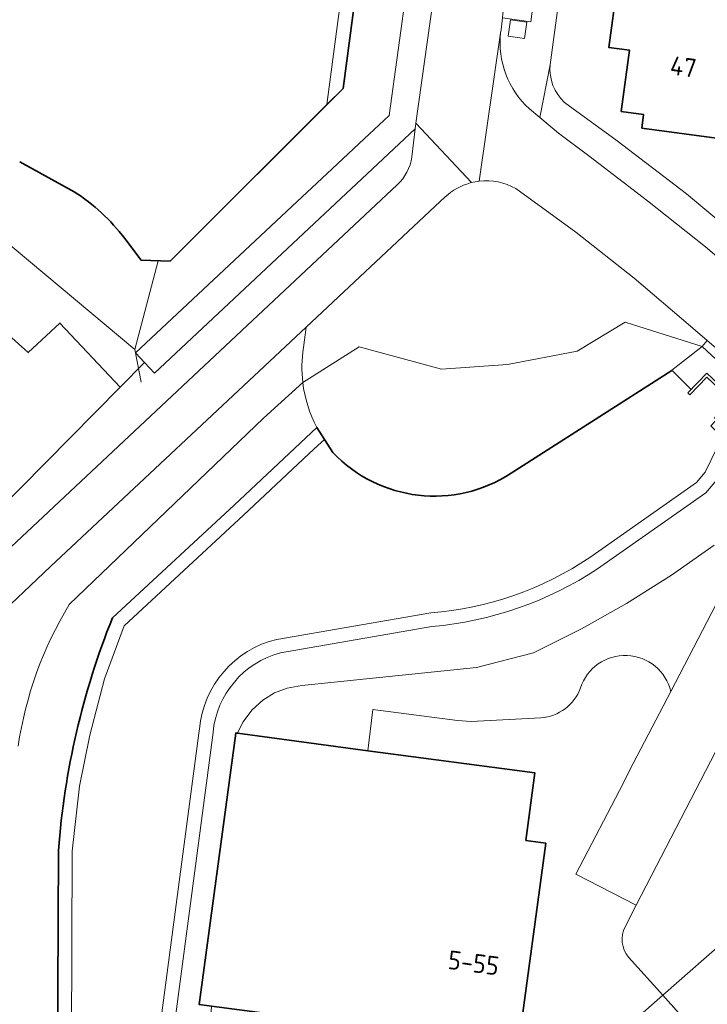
# Model space of a CAD drawing. Extents: x 150256 to 156914, y 461459 to 469481.
# Tile 564 of 656: x 154318 to 154367, y 468039 to 468110. Entities that reach past the tile are written whole.
import ezdxf
from ezdxf.enums import TextEntityAlignment as Align

# ---------------------------------------------------------------- set-up
doc = ezdxf.new("R2010")
doc.units = 0
doc.header["$LTSCALE"] = 0.75
for name, color, linetype, lineweight in [('B-RO-GK-BESCHOEIING-G', 251, 'GK-BESCHOEIING', 35), ('B-RO-GR-GROENVOORZIENING-GV', 251, 'CONTINUOUS', 18), ('B-RO-IE-TERREINAFSCHEIDING_KUNSTMATIG_HEKWERK-G', 251, 'IE-TERREINAFSCHEIDING-KUNSTMATIG', 18), ('B-RO-KW-KUNSTWERK_DUIKER-G', 251, 'CONTINUOUS', 18), ('B-RO-OG-BEBOUWING-GV', 6, 'CONTINUOUS', 35), ('B-RO-OG-BEBOUWING-T18', 1, 'CONTINUOUS', 18), ('B-RO-OG-TERREIN_CULTUURSCHEIDING-GV', 251, 'CONTINUOUS', 18), ('B-RO-OG-WATER_SLOOT-GV', 251, 'CONTINUOUS', 18), ('B-RO-VH-VERHARDING_ASFALT-GV', 251, 'CONTINUOUS', 18), ('B-RO-VH-VERHARDING_BETONSTRAATSTEEN-GV', 251, 'CONTINUOUS', 18), ('B-RO-VH-VERHARDING_TEGEL-GV', 251, 'CONTINUOUS', 18)]:
    doc.layers.add(name, color=color, linetype=linetype, lineweight=lineweight)
doc.styles.add('NLCS-ISO-M200-T18', font='NLCS-ISO.ttf', dxfattribs={"height": 360})
doc.linetypes.add('GK-BESCHOEIING', pattern='A,30,-5,[1,NLCS.SHX,S=1,R=0,X=0,Y=0],-5', length=40)
doc.linetypes.add('IE-TERREINAFSCHEIDING-KUNSTMATIG', pattern='A,4,[82,NLCS.SHX,S=0.75,R=90,X=0,Y=0],4,-2', length=10)

msp = doc.modelspace()

# ---------------------------------------------------------------- linework, layer by layer
at = {"layer": 'B-RO-GK-BESCHOEIING-G'}
for points in [[(154378.689, 468389.137), (154358.384, 468237.805), (154340.823, 468105.216), (154328.358, 468092.75)], [(154378.689, 468389.137), (154358.384, 468237.805), (154340.823, 468105.216), (154328.358, 468092.75)], [(154321.434, 468097.764), (154317.5, 468099.914)], [(154321.434, 468097.764), (154317.5, 468099.914)], [(154328.358, 468092.75), (154326.26, 468092.838), (154325.073, 468094.4)], [(154328.358, 468092.75), (154326.26, 468092.838), (154325.073, 468094.4)], [(154352.96, 468077.473), (154364.537, 468084.887)], [(154352.96, 468077.473), (154364.537, 468084.887)], [(154332.972, 468075.17), (154338.938, 468080.767), (154340.08, 468078.973)], [(154332.972, 468075.17), (154338.938, 468080.767), (154340.08, 468078.973)], [(154332.972, 468075.17), (154324.19, 468067.031)], [(154332.972, 468075.17), (154324.19, 468067.031)], [(154322.361, 468003.221), (154320.926, 468005.119), (154320.63, 468024.47), (154320.204, 468029.905), (154320.294, 468050.265)], [(154322.361, 468003.221), (154320.926, 468005.119), (154320.63, 468024.47), (154320.204, 468029.905), (154320.294, 468050.265)]]:
    msp.add_lwpolyline(points, dxfattribs=at)
for points in [[(154325.073, 468094.4, 0.087824), (154321.434, 468097.764)], [(154325.073, 468094.4, 0.087824), (154321.434, 468097.764)], [(154340.08, 468078.973, 0.363363), (154352.96, 468077.473)], [(154340.08, 468078.973, 0.363363), (154352.96, 468077.473)], [(154324.19, 468067.031, 0.076831), (154320.294, 468050.265)], [(154324.19, 468067.031, 0.076831), (154320.294, 468050.265)]]:
    msp.add_lwpolyline(points, format="xyb", dxfattribs=at)
at = {"layer": 'B-RO-GR-GROENVOORZIENING-GV'}
msp.add_lwpolyline([(154352.733, 468108.973), (154353.922, 468108.813), (154354.083, 468110.002), (154352.894, 468110.162)], close=True, dxfattribs=at)
msp.add_lwpolyline([(154352.733, 468108.973), (154353.922, 468108.813), (154354.083, 468110.002), (154352.894, 468110.162)], close=True, dxfattribs=at)
at = {"layer": 'B-RO-IE-TERREINAFSCHEIDING_KUNSTMATIG_HEKWERK-G'}
msp.add_lwpolyline([(154327.495, 468092.786), (154325.813, 468086.4), (154326.268, 468084.046)], dxfattribs=at)
msp.add_lwpolyline([(154327.495, 468092.786), (154325.813, 468086.4), (154326.268, 468084.046)], dxfattribs=at)
at = {"layer": 'B-RO-KW-KUNSTWERK_DUIKER-G'}
msp.add_lwpolyline([(154365.703, 468083.263), (154365.847, 468083.124), (154367.07, 468084.397), (154368.82, 468082.742), (154367.62, 468081.457), (154367.767, 468081.321), (154369.102, 468082.751), (154367.064, 468084.679)], close=True, dxfattribs=at)
msp.add_lwpolyline([(154365.703, 468083.263), (154365.847, 468083.124), (154367.07, 468084.397), (154368.82, 468082.742), (154367.62, 468081.457), (154367.767, 468081.321), (154369.102, 468082.751), (154367.064, 468084.679)], close=True, dxfattribs=at)
at = {"layer": 'B-RO-OG-BEBOUWING-GV'}
for points in [[(154371.03, 468111.215), (154360.592, 468112.613), (154359.997, 468108.175), (154361.494, 468107.965), (154360.898, 468103.553), (154362.506, 468103.335), (154362.38, 468102.353), (154368.132, 468101.581), (154368.262, 468102.549), (154369.863, 468102.331)], [(154371.03, 468111.215), (154360.592, 468112.613), (154359.997, 468108.175), (154361.494, 468107.965), (154360.898, 468103.553), (154362.506, 468103.335), (154362.38, 468102.353), (154368.132, 468101.581), (154368.262, 468102.549), (154369.863, 468102.331)], [(154331.336, 468039.045), (154337.745, 468038.186), (154353.458, 468036.082), (154355.452, 468050.79), (154354.013, 468050.992), (154354.668, 468055.851), (154342.617, 468057.458), (154333.221, 468058.711), (154333.085, 468058.729), (154330.441, 468039.165)], [(154331.336, 468039.045), (154337.745, 468038.186), (154353.458, 468036.082), (154355.452, 468050.79), (154354.013, 468050.992), (154354.668, 468055.851), (154342.617, 468057.458), (154333.221, 468058.711), (154333.085, 468058.729), (154330.441, 468039.165)]]:
    msp.add_lwpolyline(points, close=True, dxfattribs=at)
msp.add_lwpolyline([(154310.385, 468069.152), (154324.738, 468083.662), (154320.397, 468088.296), (154318.12, 468086.164), (154315.518, 468088.474)], dxfattribs=at)
msp.add_lwpolyline([(154310.385, 468069.152), (154324.738, 468083.662), (154320.397, 468088.296), (154318.12, 468086.164), (154315.518, 468088.474)], dxfattribs=at)
at = {"layer": 'B-RO-OG-TERREIN_CULTUURSCHEIDING-GV'}
msp.add_lwpolyline([(154364.559, 468236.783), (154362.576, 468237.046), (154346.118, 468113.216), (154345.458, 468112.709), (154344.148, 468103.273), (154342.344, 468101.583), (154339.659, 468099.068), (154337.869, 468097.392), (154325.862, 468086.146), (154325.855, 468086.139), (154326.503, 468085.447), (154327.222, 468084.679), (154346.037, 468102.302), (154346.088, 468102.703), (154347.326, 468111.622), (154347.992, 468112.133), (154354.137, 468158.369), (154356.585, 468176.787), (154362.736, 468223.067), (154364.558, 468236.775)], close=True, dxfattribs=at)
msp.add_lwpolyline([(154364.559, 468236.783), (154362.576, 468237.046), (154346.118, 468113.216), (154345.458, 468112.709), (154344.148, 468103.273), (154342.344, 468101.583), (154339.659, 468099.068), (154337.869, 468097.392), (154325.862, 468086.146), (154325.855, 468086.139), (154326.503, 468085.447), (154327.222, 468084.679), (154346.037, 468102.302), (154346.088, 468102.703), (154347.326, 468111.622), (154347.992, 468112.133), (154354.137, 468158.369), (154356.585, 468176.787), (154362.736, 468223.067), (154364.558, 468236.775)], close=True, dxfattribs=at)
for points in [[(154350.003, 468098.398, 0.120931), (154348.2, 468097.398)], [(154350.003, 468098.398, 0.120931), (154348.2, 468097.398)], [(154350.646, 468098.53, 0.032207), (154350.084, 468098.422)], [(154350.646, 468098.53, 0.032207), (154350.084, 468098.422)], [(154353.288, 468097.991, 0.160084), (154350.646, 468098.53)], [(154353.288, 468097.991, 0.160084), (154350.646, 468098.53)], [(154337.968, 468086.522, 0.06882), (154337.921, 468084.008)], [(154337.921, 468084.008, -0.06882), (154337.968, 468086.522)], [(154337.968, 468086.522, 0.06882), (154337.921, 468084.008)], [(154337.921, 468084.008, -0.06882), (154337.968, 468086.522)], [(154317.388, 468057.784, -0.099267), (154321.07, 468067.997)], [(154317.388, 468057.784, -0.099267), (154321.07, 468067.997)], [(154357.952, 468061.985, -0.758158), (154364.477, 468061.722)], [(154357.952, 468061.985, -0.758158), (154364.477, 468061.722)], [(154355.086, 468059.827, 0.295796), (154357.952, 468061.985)], [(154355.086, 468059.827, 0.295796), (154357.952, 468061.985)]]:
    msp.add_lwpolyline(points, format="xyb", dxfattribs=at)
for points in [[(154350.084, 468098.422), (154350.003, 468098.398)], [(154350.084, 468098.422), (154350.003, 468098.398)], [(154337.921, 468084.008), (154341.987, 468086.584), (154347.924, 468084.982), (154352.682, 468085.314), (154357.705, 468086.281), (154361.171, 468088.367), (154366.725, 468086.607), (154367.09, 468087.042), (154365.898, 468088.07), (154361.826, 468091.541), (154357.62, 468094.85), (154353.288, 468097.991)], [(154337.921, 468084.008), (154341.987, 468086.584), (154347.924, 468084.982), (154352.682, 468085.314), (154357.705, 468086.281), (154361.171, 468088.367), (154366.725, 468086.607), (154367.09, 468087.042), (154365.898, 468088.07), (154361.826, 468091.541), (154357.62, 468094.85), (154353.288, 468097.991)], [(154348.2, 468097.398), (154347.456, 468096.709), (154338.16, 468088.005)], [(154348.2, 468097.398), (154347.456, 468096.709), (154338.16, 468088.005)], [(154337.968, 468086.522), (154338.16, 468088.005), (154319.732, 468070.751), (154315.399, 468066.667)], [(154337.968, 468086.522), (154338.16, 468088.005), (154319.732, 468070.751), (154315.399, 468066.667)], [(154338.16, 468088.005), (154337.968, 468086.522)], [(154338.16, 468088.005), (154337.968, 468086.522)], [(154368.527, 468085.802), (154367.09, 468087.042), (154366.725, 468086.607), (154368.072, 468085.363)], [(154368.527, 468085.802), (154367.09, 468087.042), (154366.725, 468086.607), (154368.072, 468085.363)], [(154321.07, 468067.997), (154335.081, 468081.428), (154337.921, 468084.008)], [(154321.07, 468067.997), (154335.081, 468081.428), (154337.921, 468084.008)], [(154364.477, 468061.722), (154372.33, 468076.871), (154376.648, 468074.656), (154376.841, 468075.018)], [(154364.477, 468061.722), (154372.33, 468076.871), (154376.648, 468074.656), (154376.841, 468075.018)], [(154367.6, 468072.282), (154364.524, 468070.128), (154361.27, 468068.079), (154358.036, 468066.254), (154354.561, 468064.514), (154350.463, 468063.453), (154337.851, 468062.164), (154336.794, 468061.964), (154335.888, 468061.621), (154335.042, 468061.099), (154334.27, 468060.407), (154333.598, 468059.506), (154333.221, 468058.711)], [(154367.6, 468072.282), (154364.524, 468070.128), (154361.27, 468068.079), (154358.036, 468066.254), (154354.561, 468064.514), (154350.463, 468063.453), (154337.851, 468062.164), (154336.794, 468061.964), (154335.888, 468061.621), (154335.042, 468061.099), (154334.27, 468060.407), (154333.598, 468059.506), (154333.221, 468058.711)], [(154333.221, 468058.711), (154342.617, 468057.458), (154342.981, 468060.44), (154349.076, 468059.647), (154350.071, 468059.562), (154355.086, 468059.827)], [(154333.221, 468058.711), (154342.617, 468057.458), (154342.981, 468060.44), (154349.076, 468059.647), (154350.071, 468059.562), (154355.086, 468059.827)]]:
    msp.add_lwpolyline(points, dxfattribs=at)
at = {"layer": 'B-RO-OG-WATER_SLOOT-GV'}
for points in [[(154325.073, 468094.4), (154326.26, 468092.838), (154327.495, 468092.786), (154328.358, 468092.75), (154339.661, 468104.054), (154357.393, 468237.936), (154377.727, 468389.488), (154369.152, 468392.614), (154368.046, 468384.135), (154367.662, 468381.423), (154364.382, 468358.491), (154363.021, 468347.667), (154364.544, 468347.344), (154362.28, 468330.834), (154360.965, 468331.121), (154359.714, 468323.526), (154356.636, 468301.265), (154355.693, 468293.858), (154355.546, 468292.7), (154353.911, 468279.857), (154353.759, 468278.662), (154351.825, 468264.726), (154351.654, 468263.492), (154350.951, 468258.433)], [(154325.073, 468094.4), (154326.26, 468092.838), (154327.495, 468092.786), (154328.358, 468092.75), (154339.661, 468104.054), (154357.393, 468237.936), (154377.727, 468389.488), (154369.152, 468392.614), (154368.046, 468384.135), (154367.662, 468381.423), (154364.382, 468358.491), (154363.021, 468347.667), (154364.544, 468347.344), (154362.28, 468330.834), (154360.965, 468331.121), (154359.714, 468323.526), (154356.636, 468301.265), (154355.693, 468293.858), (154355.546, 468292.7), (154353.911, 468279.857), (154353.759, 468278.662), (154351.825, 468264.726), (154351.654, 468263.492), (154350.951, 468258.433)], [(154321.434, 468097.764), (154317.5, 468099.914)], [(154317.5, 468099.914), (154321.434, 468097.764)], [(154321.434, 468097.764), (154317.5, 468099.914)], [(154317.5, 468099.914), (154321.434, 468097.764)], [(154312.791, 468097.253), (154325.813, 468086.4), (154327.495, 468092.786), (154326.26, 468092.838), (154325.073, 468094.4)], [(154312.791, 468097.253), (154325.813, 468086.4), (154327.495, 468092.786), (154326.26, 468092.838), (154325.073, 468094.4)], [(154352.96, 468077.473), (154364.54, 468084.889), (154366.725, 468086.607), (154361.171, 468088.367), (154357.705, 468086.281), (154352.682, 468085.314), (154347.924, 468084.982), (154341.987, 468086.584), (154337.921, 468084.008)], [(154352.96, 468077.473), (154364.54, 468084.889), (154366.725, 468086.607), (154361.171, 468088.367), (154357.705, 468086.281), (154352.682, 468085.314), (154347.924, 468084.982), (154341.987, 468086.584), (154337.921, 468084.008)], [(154368.072, 468085.363), (154366.725, 468086.607), (154364.54, 468084.889), (154365.946, 468083.515), (154365.703, 468083.263), (154365.847, 468083.124), (154367.07, 468084.397), (154367.114, 468084.356)], [(154368.072, 468085.363), (154366.725, 468086.607), (154364.54, 468084.889), (154365.946, 468083.515), (154365.703, 468083.263), (154365.847, 468083.124), (154367.07, 468084.397), (154367.114, 468084.356)], [(154364.54, 468084.889), (154352.96, 468077.473)], [(154364.54, 468084.889), (154352.96, 468077.473)], [(154358.629, 468071.401), (154366.313, 468076.799), (154366.949, 468077.541), (154368.174, 468080.063), (154367.363, 468080.888), (154367.767, 468081.321), (154367.62, 468081.457), (154368.82, 468082.742), (154368.754, 468082.805), (154367.114, 468084.356), (154367.07, 468084.397), (154365.847, 468083.124), (154365.703, 468083.263), (154365.946, 468083.515), (154364.54, 468084.889)], [(154358.629, 468071.401), (154366.313, 468076.799), (154366.949, 468077.541), (154368.174, 468080.063), (154367.363, 468080.888), (154367.767, 468081.321), (154367.62, 468081.457), (154368.82, 468082.742), (154368.754, 468082.805), (154367.114, 468084.356), (154367.07, 468084.397), (154365.847, 468083.124), (154365.703, 468083.263), (154365.946, 468083.515), (154364.54, 468084.889)], [(154337.921, 468084.008), (154335.081, 468081.428), (154321.07, 468067.997)], [(154337.921, 468084.008), (154335.081, 468081.428), (154321.07, 468067.997)], [(154359.191, 468070.574), (154366.991, 468076.053), (154367.792, 468076.988), (154369.382, 468080.26), (154368.046, 468081.62), (154367.767, 468081.321), (154367.363, 468080.888), (154368.174, 468080.063), (154366.949, 468077.541), (154366.313, 468076.799), (154358.629, 468071.401)], [(154359.191, 468070.574), (154366.991, 468076.053), (154367.792, 468076.988), (154369.382, 468080.26), (154368.046, 468081.62), (154367.767, 468081.321), (154367.363, 468080.888), (154368.174, 468080.063), (154366.949, 468077.541), (154366.313, 468076.799), (154358.629, 468071.401)], [(154320.294, 468050.265), (154320.204, 468029.905), (154320.63, 468024.47), (154320.926, 468005.119), (154322.361, 468003.221), (154323.107, 468003.895), (154321.921, 468005.462), (154321.629, 468024.517), (154321.204, 468029.942), (154321.294, 468050.208), (154321.806, 468054.889), (154322.572, 468058.571), (154323.622, 468062.634), (154325.044, 468066.459), (154333.654, 468074.439), (154338.747, 468079.22), (154339.483, 468079.911), (154338.938, 468080.767)], [(154320.294, 468050.265), (154320.204, 468029.905), (154320.63, 468024.47), (154320.926, 468005.119), (154322.361, 468003.221), (154323.107, 468003.895), (154321.921, 468005.462), (154321.629, 468024.517), (154321.204, 468029.942), (154321.294, 468050.208), (154321.806, 468054.889), (154322.572, 468058.571), (154323.622, 468062.634), (154325.044, 468066.459), (154333.654, 468074.439), (154338.747, 468079.22), (154339.483, 468079.911), (154338.938, 468080.767)], [(154324.19, 468067.031), (154332.972, 468075.17), (154338.938, 468080.767)], [(154338.938, 468080.767), (154332.972, 468075.17), (154324.19, 468067.031)], [(154324.19, 468067.031), (154332.972, 468075.17), (154338.938, 468080.767)], [(154338.938, 468080.767), (154332.972, 468075.17), (154324.19, 468067.031)], [(154338.938, 468080.767), (154339.483, 468079.911), (154340.08, 468078.973)], [(154338.938, 468080.767), (154339.483, 468079.911), (154340.08, 468078.973)], [(154340.08, 468078.973), (154339.483, 468079.911), (154338.747, 468079.22), (154333.654, 468074.439), (154325.044, 468066.459), (154323.622, 468062.634), (154322.572, 468058.571), (154321.806, 468054.889), (154321.294, 468050.208), (154321.204, 468029.942), (154321.629, 468024.517), (154321.921, 468005.462), (154323.107, 468003.895), (154328.79, 468009.033)], [(154340.08, 468078.973), (154339.483, 468079.911), (154338.747, 468079.22), (154333.654, 468074.439), (154325.044, 468066.459), (154323.622, 468062.634), (154322.572, 468058.571), (154321.806, 468054.889), (154321.294, 468050.208), (154321.204, 468029.942), (154321.629, 468024.517), (154321.921, 468005.462), (154323.107, 468003.895), (154328.79, 468009.033)], [(154367.792, 468076.988), (154366.991, 468076.053), (154359.191, 468070.574)], [(154367.792, 468076.988), (154366.991, 468076.053), (154359.191, 468070.574)], [(154333.221, 468058.711), (154333.598, 468059.506), (154334.27, 468060.407), (154335.042, 468061.099), (154335.888, 468061.621), (154336.794, 468061.964), (154337.851, 468062.164), (154350.463, 468063.453), (154354.561, 468064.514), (154358.036, 468066.254), (154361.27, 468068.079), (154364.524, 468070.128), (154367.6, 468072.282)], [(154333.221, 468058.711), (154333.598, 468059.506), (154334.27, 468060.407), (154335.042, 468061.099), (154335.888, 468061.621), (154336.794, 468061.964), (154337.851, 468062.164), (154350.463, 468063.453), (154354.561, 468064.514), (154358.036, 468066.254), (154361.27, 468068.079), (154364.524, 468070.128), (154367.6, 468072.282)], [(154336.061, 468065.487), (154347.15, 468067.412)], [(154347.15, 468067.412), (154336.061, 468065.487)], [(154336.061, 468065.487), (154347.15, 468067.412)], [(154347.15, 468067.412), (154336.061, 468065.487)], [(154347.238, 468066.416), (154336.319, 468064.521)], [(154336.319, 468064.521), (154347.238, 468066.416)], [(154347.238, 468066.416), (154336.319, 468064.521)], [(154336.319, 468064.521), (154347.238, 468066.416)], [(154326.651, 468013.891), (154326.299, 468017.065), (154327.756, 468038.551), (154330.452, 468058.894), (154330.466, 468059.021)], [(154330.466, 468059.021), (154330.452, 468058.894), (154327.756, 468038.551), (154326.299, 468017.065), (154326.651, 468013.891)], [(154326.651, 468013.891), (154326.299, 468017.065), (154327.756, 468038.551), (154330.452, 468058.894), (154330.466, 468059.021)], [(154330.466, 468059.021), (154330.452, 468058.894), (154327.756, 468038.551), (154326.299, 468017.065), (154326.651, 468013.891)], [(154331.446, 468058.779), (154328.752, 468038.451), (154327.303, 468017.086), (154327.637, 468014.058)], [(154327.637, 468014.058), (154327.303, 468017.086), (154328.752, 468038.451), (154331.446, 468058.779)], [(154331.446, 468058.779), (154328.752, 468038.451), (154327.303, 468017.086), (154327.637, 468014.058)], [(154327.637, 468014.058), (154327.303, 468017.086), (154328.752, 468038.451), (154331.446, 468058.779)], [(154330.74, 468014.5), (154330.078, 468020.503), (154331.336, 468039.045), (154330.441, 468039.165), (154333.085, 468058.729), (154333.221, 468058.711)], [(154330.74, 468014.5), (154330.078, 468020.503), (154331.336, 468039.045), (154330.441, 468039.165), (154333.085, 468058.729), (154333.221, 468058.711)], [(154316.104, 468039.739), (154316.127, 468034.624), (154317.354, 468021.738), (154317.38, 468015.298), (154317.804, 468010.972), (154318.26, 468006.17), (154319.18, 468003.729), (154320.447, 468001.871), (154320.612, 468001.683), (154322.361, 468003.221), (154320.926, 468005.119), (154320.63, 468024.47), (154320.204, 468029.905), (154320.294, 468050.265)], [(154316.104, 468039.739), (154316.127, 468034.624), (154317.354, 468021.738), (154317.38, 468015.298), (154317.804, 468010.972), (154318.26, 468006.17), (154319.18, 468003.729), (154320.447, 468001.871), (154320.612, 468001.683), (154322.361, 468003.221), (154320.926, 468005.119), (154320.63, 468024.47), (154320.204, 468029.905), (154320.294, 468050.265)]]:
    msp.add_lwpolyline(points, dxfattribs=at)
for points in [[(154339.661, 468104.054), (154340.823, 468105.216), (154358.357, 468237.605), (154358.384, 468237.805), (154378.689, 468389.137), (154377.727, 468389.488), (154357.393, 468237.936)], [(154339.661, 468104.054), (154340.823, 468105.216), (154358.357, 468237.605), (154358.384, 468237.805), (154378.689, 468389.137), (154377.727, 468389.488), (154357.393, 468237.936)], [(154358.357, 468237.605), (154340.823, 468105.216), (154339.661, 468104.054), (154328.358, 468092.75), (154327.495, 468092.786), (154325.813, 468086.4), (154325.862, 468086.146), (154337.869, 468097.392), (154339.659, 468099.068), (154342.344, 468101.583), (154344.148, 468103.273), (154345.458, 468112.709), (154346.118, 468113.216), (154362.576, 468237.046)], [(154358.357, 468237.605), (154340.823, 468105.216), (154339.661, 468104.054), (154328.358, 468092.75), (154327.495, 468092.786), (154325.813, 468086.4), (154325.862, 468086.146), (154337.869, 468097.392), (154339.659, 468099.068), (154342.344, 468101.583), (154344.148, 468103.273), (154345.458, 468112.709), (154346.118, 468113.216), (154362.576, 468237.046)]]:
    msp.add_lwpolyline(points, close=True, dxfattribs=at)
for points in [[(154325.073, 468094.4, 0.087824), (154321.434, 468097.764)], [(154321.434, 468097.764, -0.087824), (154325.073, 468094.4)], [(154325.073, 468094.4, 0.087824), (154321.434, 468097.764)], [(154321.434, 468097.764, -0.087824), (154325.073, 468094.4)], [(154337.921, 468084.008, 0.093483), (154338.938, 468080.767)], [(154338.938, 468080.767, -0.093483), (154337.921, 468084.008)], [(154337.921, 468084.008, 0.093483), (154338.938, 468080.767)], [(154338.938, 468080.767, -0.093483), (154337.921, 468084.008)], [(154340.08, 468078.973, 0.363363), (154352.96, 468077.473)], [(154352.96, 468077.473, -0.363363), (154340.08, 468078.973)], [(154340.08, 468078.973, 0.363363), (154352.96, 468077.473)], [(154352.96, 468077.473, -0.363363), (154340.08, 468078.973)], [(154347.15, 468067.412, 0.129913), (154358.629, 468071.401)], [(154358.629, 468071.401, -0.129913), (154347.15, 468067.412)], [(154347.15, 468067.412, 0.129913), (154358.629, 468071.401)], [(154358.629, 468071.401, -0.129913), (154347.15, 468067.412)], [(154359.191, 468070.574, -0.124173), (154347.238, 468066.416)], [(154347.238, 468066.416, 0.124173), (154359.191, 468070.574)], [(154359.191, 468070.574, -0.124173), (154347.238, 468066.416)], [(154347.238, 468066.416, 0.124173), (154359.191, 468070.574)], [(154321.07, 468067.997, 0.099267), (154317.388, 468057.784)], [(154321.07, 468067.997, 0.099267), (154317.388, 468057.784)], [(154320.294, 468050.265, -0.076831), (154324.19, 468067.031)], [(154324.19, 468067.031, 0.076831), (154320.294, 468050.265)], [(154320.294, 468050.265, -0.076831), (154324.19, 468067.031)], [(154324.19, 468067.031, 0.076831), (154320.294, 468050.265)], [(154330.466, 468059.021, -0.322775), (154336.061, 468065.487)], [(154336.061, 468065.487, 0.322775), (154330.466, 468059.021)], [(154330.466, 468059.021, -0.322775), (154336.061, 468065.487)], [(154336.061, 468065.487, 0.322775), (154330.466, 468059.021)], [(154336.319, 468064.521, 0.312868), (154331.446, 468058.779)], [(154331.446, 468058.779, -0.312868), (154336.319, 468064.521)], [(154336.319, 468064.521, 0.312868), (154331.446, 468058.779)], [(154331.446, 468058.779, -0.312868), (154336.319, 468064.521)]]:
    msp.add_lwpolyline(points, format="xyb", dxfattribs=at)
at = {"layer": 'B-RO-VH-VERHARDING_ASFALT-GV'}
for points in [[(154366.24, 468037.19), (154372.535, 468042.75), (154372.588, 468042.797), (154370.217, 468045.388), (154370.188, 468045.363), (154363.9, 468039.83)], [(154366.24, 468037.19), (154372.535, 468042.75), (154372.588, 468042.797), (154370.217, 468045.388), (154370.188, 468045.363), (154363.9, 468039.83)], [(154345.377, 468023.499), (154340.356, 468019.071), (154333.878, 468013.466), (154336.35, 468010.884), (154342.311, 468016.135), (154366.24, 468037.19), (154363.9, 468039.83)], [(154345.377, 468023.499), (154340.356, 468019.071), (154333.878, 468013.466), (154336.35, 468010.884), (154342.311, 468016.135), (154366.24, 468037.19), (154363.9, 468039.83)]]:
    msp.add_lwpolyline(points, close=True, dxfattribs=at)
at = {"layer": 'B-RO-VH-VERHARDING_BETONSTRAATSTEEN-GV'}
for points in [[(154354.273, 468103.754), (154355.013, 468103.128), (154355.765, 468106.913), (154355.766, 468106.924), (154356.014, 468108.726), (154356.61, 468113.147), (154357.774, 468121.78), (154358.335, 468125.942), (154358.934, 468130.412), (154360.089, 468139.034), (154361.245, 468147.668), (154362.566, 468157.534), (154364.189, 468157.315), (154364.456, 468159.298), (154364.466, 468159.369), (154365.07, 468163.851), (154364.634, 468163.909), (154364.676, 468164.3), (154364.678, 468164.321), (154364.054, 468164.389), (154363.665, 468164.431)], [(154354.273, 468103.754), (154355.013, 468103.128), (154355.765, 468106.913), (154355.766, 468106.924), (154356.014, 468108.726), (154356.61, 468113.147), (154357.774, 468121.78), (154358.335, 468125.942), (154358.934, 468130.412), (154360.089, 468139.034), (154361.245, 468147.668), (154362.566, 468157.534), (154364.189, 468157.315), (154364.456, 468159.298), (154364.466, 468159.369), (154365.07, 468163.851), (154364.634, 468163.909), (154364.676, 468164.3), (154364.678, 468164.321), (154364.054, 468164.389), (154363.665, 468164.431)], [(154359.132, 468160.924), (154358.7, 468157.711), (154357.863, 468151.48), (154359.878, 468151.222), (154358.936, 468144.395), (154356.949, 468144.684), (154355.568, 468134.404), (154357.558, 468134.151), (154356.683, 468127.369), (154354.656, 468127.641), (154353.234, 468117.126), (154355.265, 468116.818), (154354.363, 468110.018), (154352.32, 468110.308), (154352.222, 468109.44), (154352.195, 468109.23)], [(154359.132, 468160.924), (154358.7, 468157.711), (154357.863, 468151.48), (154359.878, 468151.222), (154358.936, 468144.395), (154356.949, 468144.684), (154355.568, 468134.404), (154357.558, 468134.151), (154356.683, 468127.369), (154354.656, 468127.641), (154353.234, 468117.126), (154355.265, 468116.818), (154354.363, 468110.018), (154352.32, 468110.308), (154352.222, 468109.44), (154352.195, 468109.23)], [(154358.7, 468157.711), (154354.137, 468158.369), (154347.992, 468112.133), (154347.326, 468111.622), (154346.088, 468102.703), (154350.084, 468098.422)], [(154358.7, 468157.711), (154354.137, 468158.369), (154347.992, 468112.133), (154347.326, 468111.622), (154346.088, 468102.703), (154350.084, 468098.422)], [(154350.646, 468098.53), (154352.195, 468109.23), (154352.222, 468109.44), (154352.32, 468110.308), (154352.353, 468110.606), (154353.234, 468117.126), (154354.656, 468127.641), (154355.366, 468132.896), (154355.568, 468134.404), (154356.949, 468144.684), (154357.863, 468151.48), (154358.7, 468157.711)], [(154350.646, 468098.53), (154352.195, 468109.23), (154352.222, 468109.44), (154352.32, 468110.308), (154352.353, 468110.606), (154353.234, 468117.126), (154354.656, 468127.641), (154355.366, 468132.896), (154355.568, 468134.404), (154356.949, 468144.684), (154357.863, 468151.48), (154358.7, 468157.711)], [(154352.195, 468109.23), (154350.646, 468098.53)], [(154352.195, 468109.23), (154350.646, 468098.53)], [(154355.765, 468106.913), (154355.013, 468103.128)], [(154355.765, 468106.913), (154355.013, 468103.128)], [(154393.89, 468069.73), (154393.794, 468069.853), (154391.154, 468073.218), (154391.037, 468073.367), (154388.969, 468075.588), (154383.268, 468081.676), (154380.623, 468084.39), (154378.465, 468086.483), (154376.583, 468088.171), (154375.966, 468088.725), (154375.912, 468088.774), (154374.049, 468090.446), (154373.68, 468090.769), (154371.84, 468092.375), (154370.942, 468093.134), (154368.974, 468094.797), (154365.598, 468097.609), (154360.596, 468101.431), (154356.812, 468104.207)], [(154393.89, 468069.73), (154393.794, 468069.853), (154391.154, 468073.218), (154391.037, 468073.367), (154388.969, 468075.588), (154383.268, 468081.676), (154380.623, 468084.39), (154378.465, 468086.483), (154376.583, 468088.171), (154375.966, 468088.725), (154375.912, 468088.774), (154374.049, 468090.446), (154373.68, 468090.769), (154371.84, 468092.375), (154370.942, 468093.134), (154368.974, 468094.797), (154365.598, 468097.609), (154360.596, 468101.431), (154356.812, 468104.207)], [(154389.803, 468071.624), (154379.566, 468082.519), (154376.691, 468085.337), (154374.328, 468087.427), (154373.675, 468088.004), (154372.181, 468089.324), (154371.414, 468090.002), (154366.976, 468093.782), (154362.792, 468097.102), (154358.553, 468100.352), (154356.361, 468101.987), (154355.031, 468103.113), (154355.013, 468103.128), (154354.273, 468103.754)], [(154389.803, 468071.624), (154379.566, 468082.519), (154376.691, 468085.337), (154374.328, 468087.427), (154373.675, 468088.004), (154372.181, 468089.324), (154371.414, 468090.002), (154366.976, 468093.782), (154362.792, 468097.102), (154358.553, 468100.352), (154356.361, 468101.987), (154355.031, 468103.113), (154355.013, 468103.128), (154354.273, 468103.754)], [(154355.013, 468103.128), (154355.031, 468103.113), (154356.361, 468101.987), (154358.553, 468100.352), (154362.792, 468097.102), (154366.976, 468093.782), (154371.414, 468090.002), (154372.181, 468089.324), (154373.675, 468088.004), (154374.328, 468087.427), (154376.691, 468085.337), (154379.566, 468082.519), (154389.803, 468071.624)], [(154355.013, 468103.128), (154355.031, 468103.113), (154356.361, 468101.987), (154358.553, 468100.352), (154362.792, 468097.102), (154366.976, 468093.782), (154371.414, 468090.002), (154372.181, 468089.324), (154373.675, 468088.004), (154374.328, 468087.427), (154376.691, 468085.337), (154379.566, 468082.519), (154389.803, 468071.624)], [(154353.288, 468097.991), (154357.62, 468094.85), (154361.826, 468091.541), (154365.898, 468088.07), (154367.09, 468087.042)], [(154353.288, 468097.991), (154357.62, 468094.85), (154361.826, 468091.541), (154365.898, 468088.07), (154367.09, 468087.042)], [(154367.09, 468087.042), (154368.527, 468085.802), (154370.459, 468084.136), (154371.22, 468083.479), (154372.719, 468082.135), (154374.186, 468080.757), (154376.334, 468078.641), (154376.339, 468078.636), (154376.379, 468078.593), (154384.255, 468070.217), (154385.164, 468069.228), (154388.491, 468065.422), (154388.771, 468065.147), (154394.158, 468059.047), (154394.847, 468058.295), (154398.226, 468054.481), (154398.488, 468054.189), (154405.939, 468046.6), (154406.362, 468046.685), (154410.087, 468049.185), (154399.615, 468061.123), (154390.439, 468071.045)], [(154367.09, 468087.042), (154368.527, 468085.802), (154370.459, 468084.136), (154371.22, 468083.479), (154372.719, 468082.135), (154374.186, 468080.757), (154376.334, 468078.641), (154376.339, 468078.636), (154376.379, 468078.593), (154384.255, 468070.217), (154385.164, 468069.228), (154388.491, 468065.422), (154388.771, 468065.147), (154394.158, 468059.047), (154394.847, 468058.295), (154398.226, 468054.481), (154398.488, 468054.189), (154405.939, 468046.6), (154406.362, 468046.685), (154410.087, 468049.185), (154399.615, 468061.123), (154390.439, 468071.045)], [(154376.841, 468075.018), (154376.648, 468074.656), (154361.973, 468046.33), (154361.167, 468044.756)], [(154376.841, 468075.018), (154376.648, 468074.656), (154361.973, 468046.33), (154361.167, 468044.756)], [(154361.167, 468044.756), (154361.973, 468046.33), (154357.619, 468048.551), (154361.054, 468055.15), (154361.482, 468056.019), (154364.477, 468061.722)], [(154361.167, 468044.756), (154361.973, 468046.33), (154357.619, 468048.551), (154361.054, 468055.15), (154361.482, 468056.019), (154364.477, 468061.722)], [(154355.086, 468059.827), (154350.071, 468059.562), (154349.076, 468059.647), (154342.981, 468060.44), (154342.617, 468057.458), (154354.668, 468055.851), (154354.013, 468050.992), (154355.452, 468050.79), (154353.458, 468036.082), (154337.745, 468038.186), (154337.455, 468036.204)], [(154355.086, 468059.827), (154350.071, 468059.562), (154349.076, 468059.647), (154342.981, 468060.44), (154342.617, 468057.458), (154354.668, 468055.851), (154354.013, 468050.992), (154355.452, 468050.79), (154353.458, 468036.082), (154337.745, 468038.186), (154337.455, 468036.204)], [(154361.423, 468042.575), (154363.9, 468039.83), (154370.188, 468045.363)], [(154361.423, 468042.575), (154363.9, 468039.83), (154370.188, 468045.363)], [(154346.332, 468030.74), (154346.084, 468028.788), (154345.377, 468023.499), (154363.9, 468039.83), (154361.423, 468042.575)], [(154346.332, 468030.74), (154346.084, 468028.788), (154345.377, 468023.499), (154363.9, 468039.83), (154361.423, 468042.575)]]:
    msp.add_lwpolyline(points, dxfattribs=at)
for points in [[(154352.32, 468110.308), (154354.363, 468110.018), (154355.265, 468116.818), (154353.234, 468117.126), (154352.353, 468110.606)], [(154352.32, 468110.308), (154354.363, 468110.018), (154355.265, 468116.818), (154353.234, 468117.126), (154352.353, 468110.606)], [(154352.733, 468108.973), (154352.894, 468110.162), (154354.083, 468110.002), (154353.922, 468108.813)], [(154352.733, 468108.973), (154352.894, 468110.162), (154354.083, 468110.002), (154353.922, 468108.813)], [(154361.973, 468046.33), (154376.648, 468074.656), (154372.33, 468076.871), (154364.477, 468061.722), (154361.482, 468056.019), (154361.054, 468055.15), (154357.619, 468048.551)], [(154361.973, 468046.33), (154376.648, 468074.656), (154372.33, 468076.871), (154364.477, 468061.722), (154361.482, 468056.019), (154361.054, 468055.15), (154357.619, 468048.551)]]:
    msp.add_lwpolyline(points, close=True, dxfattribs=at)
for points in [[(154352.195, 468109.23, 0.242516), (154354.273, 468103.754)], [(154354.273, 468103.754, -0.242516), (154352.195, 468109.23)], [(154352.195, 468109.23, 0.242516), (154354.273, 468103.754)], [(154354.273, 468103.754, -0.242516), (154352.195, 468109.23)], [(154356.812, 468104.207, -0.239057), (154355.765, 468106.913)], [(154356.812, 468104.207, -0.239057), (154355.765, 468106.913)], [(154350.084, 468098.422, -0.032207), (154350.646, 468098.53)], [(154350.084, 468098.422, -0.032207), (154350.646, 468098.53)], [(154350.646, 468098.53, -0.160084), (154353.288, 468097.991)], [(154350.646, 468098.53, -0.160084), (154353.288, 468097.991)], [(154364.477, 468061.722, 0.758158), (154357.952, 468061.985)], [(154364.477, 468061.722, 0.758158), (154357.952, 468061.985)], [(154357.952, 468061.985, -0.295796), (154355.086, 468059.827)], [(154357.952, 468061.985, -0.295796), (154355.086, 468059.827)], [(154361.167, 468044.756, 0.299875), (154361.423, 468042.575)], [(154361.423, 468042.575, -0.299875), (154361.167, 468044.756)], [(154361.167, 468044.756, 0.299875), (154361.423, 468042.575)], [(154361.423, 468042.575, -0.299875), (154361.167, 468044.756)]]:
    msp.add_lwpolyline(points, format="xyb", dxfattribs=at)
at = {"layer": 'B-RO-VH-VERHARDING_TEGEL-GV'}
for points in [[(154350.003, 468098.398), (154350.084, 468098.422), (154346.088, 468102.703), (154346.037, 468102.302), (154345.781, 468100.275)], [(154350.003, 468098.398), (154350.084, 468098.422), (154346.088, 468102.703), (154346.037, 468102.302), (154345.781, 468100.275)], [(154345.781, 468100.275), (154346.037, 468102.302), (154327.222, 468084.679), (154326.503, 468085.447)], [(154345.781, 468100.275), (154346.037, 468102.302), (154327.222, 468084.679), (154326.503, 468085.447)], [(154313.005, 468068.562), (154313.368, 468068.901), (154344.734, 468098.272)], [(154313.005, 468068.562), (154313.368, 468068.901), (154344.734, 468098.272)], [(154344.734, 468098.272), (154313.368, 468068.901)], [(154344.734, 468098.272), (154313.368, 468068.901)], [(154313.368, 468068.901), (154315.399, 468066.667), (154319.732, 468070.751), (154338.16, 468088.005), (154347.456, 468096.709), (154348.2, 468097.398)], [(154313.368, 468068.901), (154315.399, 468066.667), (154319.732, 468070.751), (154338.16, 468088.005), (154347.456, 468096.709), (154348.2, 468097.398)], [(154326.503, 468085.447), (154324.738, 468083.662), (154310.385, 468069.152), (154310.48, 468069.04)], [(154326.503, 468085.447), (154324.738, 468083.662), (154310.385, 468069.152), (154310.48, 468069.04)]]:
    msp.add_lwpolyline(points, dxfattribs=at)
for points in [[(154344.734, 468098.272, 0.179097), (154345.781, 468100.275)], [(154345.781, 468100.275, -0.179097), (154344.734, 468098.272)], [(154344.734, 468098.272, 0.179097), (154345.781, 468100.275)], [(154345.781, 468100.275, -0.179097), (154344.734, 468098.272)], [(154348.2, 468097.398, -0.120931), (154350.003, 468098.398)], [(154348.2, 468097.398, -0.120931), (154350.003, 468098.398)]]:
    msp.add_lwpolyline(points, format="xyb", dxfattribs=at)

# ---------------------------------------------------------------- texts
at = {"layer": 'B-RO-OG-BEBOUWING-T18', "style": 'NLCS-ISO-M200-T18'}
for s, p in [('47', (154365.37, 468106.777)), ('47', (154365.37, 468106.777)), ('5-55', (154350.245, 468042.158)), ('5-55', (154350.245, 468042.158))]:
    msp.add_text(s, height=1.35, rotation=352.3, dxfattribs=at).set_placement(p, align=Align.MIDDLE)

doc.saveas('drawing.dxf')
